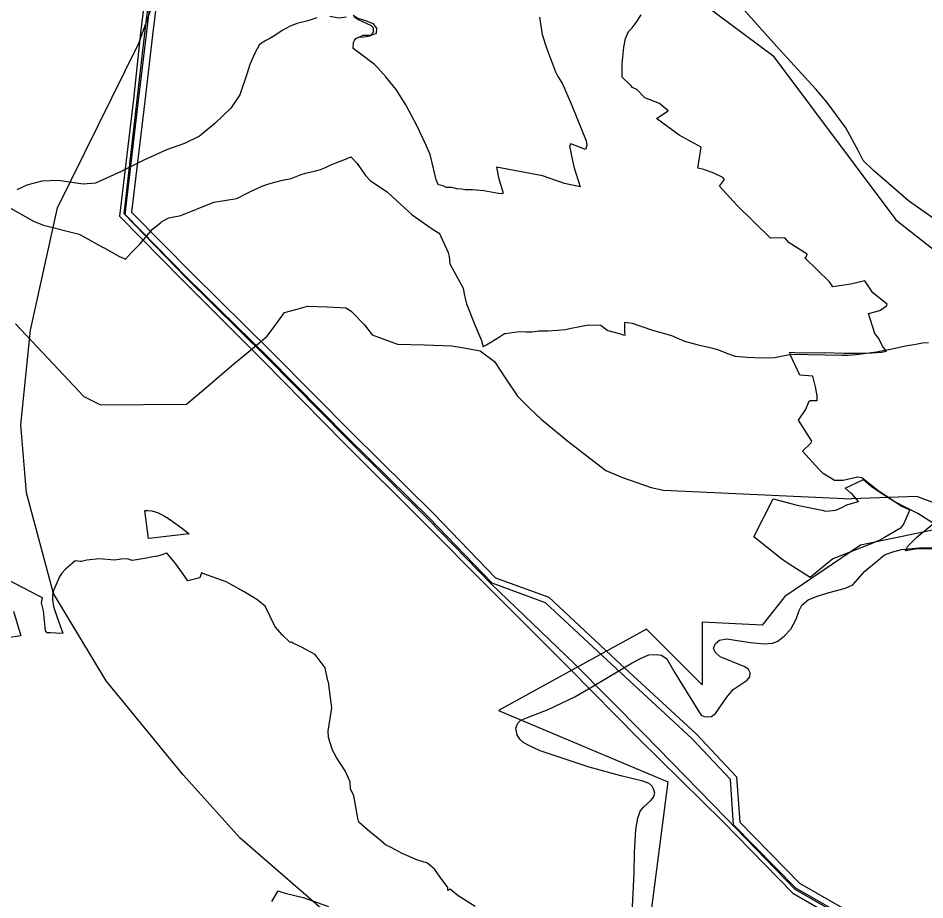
# Model space of a CAD drawing. Extents: x -789162 to -606354, y -1062736 to -945481.
# Drawn here: x -688950 to -686774, y -983958 to -981843 of the extents above; entities that cross this region are included whole.
import ezdxf

# ---------------------------------------------------------------- set-up
doc = ezdxf.new("R2010")
doc.units = 0
for name, color, linetype in [('_Hranice řešeného území', 7, 'Continuous'), ('_SIRSI VZTAHY_CYKLOTRASY MISTNI S', 7, 'Continuous'), ('_SIRSI VZTAHY_ELEKTRICKE VEDENI VN 110 kV S', 7, 'Continuous'), ('_SIRSI VZTAHY_OP vodnich zdroju II stupne', 7, 'Continuous'), ('_SIRSI VZTAHY_PRIRODNIHO PARKU', 7, 'Continuous'), ('_SIRSI VZTAHY_SILNICE III TRIDY_STAV', 7, 'Continuous'), ('_SIRSI VZTAHY_USES_NRBK_S', 7, 'Continuous'), ('_SIRSI VZTAHY_ZELEZNICE NAVRH', 7, 'Continuous')]:
    doc.layers.add(name, color=color, linetype=linetype)

msp = doc.modelspace()

# ---------------------------------------------------------------- linework, layer by layer
at = {"layer": '_Hranice řešeného území'}
for points in [[(-688968.3, -982298.3), (-688912.9, -982329.6), (-688888.9, -982338.9), (-688803.1, -982360.9), (-688745.9, -982392.7), (-688745.2, -982393.1), (-688708.5, -982413.3), (-688692.2, -982420.6), (-688677.6, -982405.2), (-688657.8, -982384.6), (-688627.2, -982348.5), (-688608.5, -982333.8), (-688604.6, -982330.7), (-688587.9, -982321.9), (-688559.1, -982316.4), (-688480, -982283.8), (-688449.8, -982279.3), (-688425.2, -982275.6), (-688403.6, -982264.3), (-688386.1, -982255.2), (-688374.7, -982250.1), (-688362.5, -982245.2), (-688357.7, -982243.5), (-688348, -982240.1), (-688333.6, -982235.9), (-688315.6, -982231.4), (-688295, -982227), (-688270.7, -982217.7), (-688260.6, -982214.8), (-688253.8, -982212.8), (-688235.7, -982209), (-688224.5, -982206.1), (-688212.3, -982200.7), (-688207.3, -982198.4), (-688200.9, -982195.7), (-688185.2, -982189), (-688164.5, -982180.6), (-688151.7, -982175.5), (-688136.2, -982191.1), (-688116.2, -982220.2), (-688104.3, -982233.1), (-688064.6, -982259.4), (-688030.5, -982290.5), (-688004, -982314.4), (-687958.5, -982346.2), (-687940.9, -982358), (-687939.1, -982357.3), (-687917.5, -982405), (-687915.1, -982414.2), (-687913.6, -982432.1), (-687909.3, -982440.7), (-687882.2, -982490.8), (-687878.7, -982508.6), (-687873.5, -982528.2), (-687853.6, -982578.6), (-687837.6, -982616.2), (-687833.8, -982630.8), (-687832.1, -982629.8), (-687826.1, -982626.1), (-687794.6, -982606.9), (-687783, -982599.2), (-687780.3, -982598.8), (-687747.5, -982594.7), (-687730.5, -982595.4), (-687717, -982594.8), (-687699.9, -982592.7), (-687678.4, -982592.5), (-687655.2, -982591), (-687637, -982589.5), (-687618.7, -982585.9), (-687610, -982584.2), (-687594.1, -982580.9), (-687579.6, -982578.6), (-687551.8, -982578.8), (-687536.4, -982591.3), (-687534.4, -982592.2), (-687504, -982600.3), (-687497.5, -982602.1), (-687492.8, -982603.3), (-687493.7, -982593.3), (-687493.8, -982572.2), (-687476, -982574.7), (-687427.8, -982591.5), (-687382.1, -982603.6), (-687350.8, -982617.2), (-687318.1, -982626.5), (-687282.7, -982634.6), (-687269.5, -982638.5), (-687247.7, -982647.2), (-687229.4, -982653.3), (-687200, -982655.6), (-687165, -982657.5), (-687134.9, -982656.7), (-687094.9, -982649.1), (-687013.3, -982650.1), (-686973.2, -982651.2), (-686962.7, -982651.4), (-686958.2, -982651.2), (-686939.1, -982649.7), (-686889.8, -982643.1), (-686874.2, -982640.2), (-686852.3, -982636.1), (-686820.4, -982628.9), (-686795.9, -982624.7), (-686779.9, -982621.9), (-686765.1, -982620.6)], [(-687853.4, -983973.6), (-687894.1, -983948), (-687913.4, -983932.6), (-687918.5, -983935.4), (-687919, -983928), (-687937, -983903.9), (-687950, -983885.5), (-687967.4, -983870.1), (-687993.4, -983861.7), (-688027.9, -983847), (-688054.3, -983832.1), (-688068.3, -983825.7), (-688086.4, -983810.2), (-688105.9, -983795), (-688132.4, -983771.9), (-688134.3, -983761.8), (-688144.2, -983708.6), (-688147.4, -983701.5), (-688152.5, -983692.3), (-688152.8, -983674.5), (-688156.7, -983666), (-688164.8, -983648.2), (-688185.8, -983616.1), (-688195.6, -983598.7), (-688204.9, -983568.6), (-688205.7, -983553), (-688197.3, -983497.4), (-688204.8, -983436), (-688206.3, -983432.6), (-688212.8, -983401.6), (-688237.2, -983369), (-688269.5, -983351.6), (-688289.5, -983341.8), (-688293.5, -983339.9), (-688297.4, -983340.7), (-688315.6, -983323.1), (-688332.8, -983303.2), (-688357.1, -983253.5), (-688376.8, -983237.4), (-688407.5, -983219.2), (-688441.7, -983199.9), (-688450.5, -983195.1), (-688506.2, -983174.6), (-688509.5, -983173.2), (-688513.7, -983185), (-688542.5, -983192.2), (-688555.3, -983174.2), (-688572.5, -983151), (-688574.6, -983148.2), (-688591.2, -983127.5), (-688594.1, -983126), (-688607.2, -983131.3), (-688615.7, -983133.2), (-688630.2, -983135.5), (-688641.5, -983138.4), (-688670.6, -983143), (-688676.2, -983143.9), (-688687, -983139.5), (-688702.2, -983140.9), (-688717.5, -983142.8), (-688755.2, -983139.5), (-688785.3, -983142.9), (-688797.8, -983146.1), (-688800, -983146.6), (-688813.2, -983144.6), (-688819.3, -983150), (-688836, -983164.6), (-688845, -983174.1), (-688849.7, -983181.2), (-688865.1, -983216.1), (-688867.4, -983227.1), (-688867, -983238.1), (-688864.9, -983254.1), (-688858.3, -983273.2), (-688855.9, -983280.3), (-688842.5, -983318.2), (-688846.8, -983318.8), (-688872.3, -983317.7), (-688875.8, -983317.5), (-688879.8, -983317.3), (-688884.2, -983312.5), (-688888.7, -983264.2), (-688893.4, -983245.5), (-688891.7, -983233.1), (-688900.6, -983228.9), (-688937.5, -983209.5), (-688976.5, -983189.5)], [(-688960.7, -983265.2), (-688943, -983324.2), (-688975.5, -983329.2)], [(-688340.7, -983962), (-688326, -983936.3), (-688319.3, -983938.5), (-688308.6, -983941.9), (-688266.2, -983952.3), (-688205.1, -983974.1)]]:
    msp.add_lwpolyline(points, dxfattribs=at)
at = {"layer": '_SIRSI VZTAHY_CYKLOTRASY MISTNI S'}
msp.add_lwpolyline([(-687654.8, -981371.2), (-687432.5, -981713.4), (-687138.4, -981932.4), (-686843.2, -982326.8), (-686542.3, -982562.9), (-686470.5, -982781.9), (-686532, -983024.9), (-686928.7, -983107), (-687110, -983230.2), (-687164.7, -983298.7), (-687308.3, -983291.8), (-687308.3, -983442.4), (-687441.7, -983308.9), (-687797.3, -983504), (-687390.4, -983675.1), (-687438.3, -984046.3), (-687380.1, -984306.4), (-687455.4, -984501.5), (-687388, -985239.8)], dxfattribs=at)
at = {"layer": '_SIRSI VZTAHY_ELEKTRICKE VEDENI VN 110 kV S'}
for points in [[(-688624.8, -981623.9), (-688656.3, -981877.7), (-688673.3, -982037.2), (-688706.8, -982318), (-688554.3, -982472.1), (-688361.6, -982664.6), (-688168.7, -982860.6), (-687975.3, -983053.7), (-687823.4, -983206.5), (-687627.4, -983402.4), (-687460.5, -983571.3), (-687258.7, -983770.3), (-687091.1, -983941.6), (-686887.3, -984059.4), (-686645.6, -984196.8), (-686414.9, -984328.2), (-686157.4, -984475.2), (-686072.8, -984632.8), (-685940.8, -984880.8), (-685817.8, -985111.9), (-685732, -985274.3), (-685735.2, -985528.5), (-685738, -985802), (-685741.7, -986069)], [(-688624.8, -981623.9), (-688656.3, -981877.7), (-688673.3, -982037.2), (-688706.8, -982318), (-688554.3, -982472.1), (-688361.6, -982664.6), (-688168.7, -982860.6), (-687975.3, -983053.7), (-687823.4, -983206.5), (-687627.4, -983402.4), (-687460.5, -983571.3), (-687258.7, -983770.3), (-687091.1, -983941.6), (-686887.3, -984059.4), (-686645.6, -984196.8), (-686414.9, -984328.2), (-686157.4, -984475.2), (-686072.8, -984632.8), (-685940.8, -984880.8), (-685817.8, -985111.9), (-685732, -985274.3), (-685735.2, -985528.5), (-685738, -985802), (-685741.7, -986069)], [(-685726.6, -986064.2), (-685724.4, -985801.6), (-685722.4, -985529.7), (-685718.5, -985269.8), (-685805.1, -985105.7), (-685927.5, -984876.2), (-686062.4, -984628.2), (-686149.1, -984467.4), (-686409, -984319.3), (-686639.2, -984188.3), (-686881.3, -984050.7), (-687085, -983933), (-687250.4, -983762.3), (-687448.2, -983559.9), (-687615.5, -983390.6), (-687814.6, -983199.4), (-687966.1, -983044.6), (-688160.6, -982852.1), (-688353.1, -982656.4), (-688547.5, -982465.2), (-688695.7, -982312.4), (-688663.9, -982038.5), (-688645.4, -981878.5), (-688614.4, -981625.3)], [(-685726.6, -986064.2), (-685724.4, -985801.6), (-685722.4, -985529.7), (-685718.5, -985269.8), (-685805.1, -985105.7), (-685927.5, -984876.2), (-686062.4, -984628.2), (-686149.1, -984467.4), (-686409, -984319.3), (-686639.2, -984188.3), (-686881.3, -984050.7), (-687085, -983933), (-687250.4, -983762.3), (-687448.2, -983559.9), (-687615.5, -983390.6), (-687814.6, -983199.4), (-687966.1, -983044.6), (-688160.6, -982852.1), (-688353.1, -982656.4), (-688547.5, -982465.2), (-688695.7, -982312.4), (-688663.9, -982038.5), (-688645.4, -981878.5), (-688614.4, -981625.3)], [(-686881, -984046), (-687083.6, -983930.3), (-687232.8, -983778), (-687240.7, -983669.6), (-687333, -983570.5), (-687525.2, -983393.6), (-687684.3, -983245), (-687812.3, -983198), (-687963.5, -983041.6), (-688158.6, -982849.4), (-688350.7, -982655.1), (-688543.8, -982465.5), (-688693.2, -982313.5), (-688660.7, -982039.8), (-688642, -981882.1), (-688611.4, -981625.9)], [(-686881, -984046), (-687083.6, -983930.3), (-687232.8, -983778), (-687240.7, -983669.6), (-687333, -983570.5), (-687525.2, -983393.6), (-687684.3, -983245), (-687812.3, -983198), (-687963.5, -983041.6), (-688158.6, -982849.4), (-688350.7, -982655.1), (-688543.8, -982465.5), (-688693.2, -982313.5), (-688660.7, -982039.8), (-688642, -981882.1), (-688611.4, -981625.9)], [(-686881, -984046), (-687083.6, -983930.3), (-687232.8, -983778), (-687240.7, -983669.6), (-687333, -983570.5), (-687525.2, -983393.6), (-687684.3, -983245), (-687812.3, -983198), (-687963.5, -983041.6), (-688158.6, -982849.4), (-688350.7, -982655.1), (-688543.8, -982465.5), (-688693.2, -982313.5), (-688660.7, -982039.8), (-688642, -981882.1), (-688611.4, -981625.9)], [(-688596.5, -981627.8), (-688627.1, -981883.8), (-688645.8, -982041.6), (-688677.5, -982308.1), (-688533.2, -982454.8), (-688340.1, -982644.4), (-688148, -982838.7), (-687952.8, -983031), (-687803.9, -983185.1), (-687676.3, -983231.9), (-687515, -983382.6), (-687322.4, -983559.9), (-687226.2, -983663.2), (-687218.2, -983771.4), (-687074.4, -983918.3), (-686873.6, -984032.9)], [(-688596.5, -981627.8), (-688627.1, -981883.8), (-688645.8, -982041.6), (-688677.5, -982308.1), (-688533.2, -982454.8), (-688340.1, -982644.4), (-688148, -982838.7), (-687952.8, -983031), (-687803.9, -983185.1), (-687676.3, -983231.9), (-687515, -983382.6), (-687322.4, -983559.9), (-687226.2, -983663.2), (-687218.2, -983771.4), (-687074.4, -983918.3), (-686873.6, -984032.9)], [(-688596.5, -981627.8), (-688627.1, -981883.8), (-688645.8, -982041.6), (-688677.5, -982308.1), (-688533.2, -982454.8), (-688340.1, -982644.4), (-688148, -982838.7), (-687952.8, -983031), (-687803.9, -983185.1), (-687676.3, -983231.9), (-687515, -983382.6), (-687322.4, -983559.9), (-687226.2, -983663.2), (-687218.2, -983771.4), (-687074.4, -983918.3), (-686873.6, -984032.9)]]:
    msp.add_lwpolyline(points, dxfattribs=at)
at = {"layer": '_SIRSI VZTAHY_OP vodnich zdroju II stupne'}
for points in [[(-687138.2, -982996.1), (-687080.3, -983010.9), (-687020.1, -983023.4), (-687011.3, -983025.7), (-686987.2, -983023.2), (-686970.2, -983015.1), (-686960.9, -983010.4), (-686936.6, -983003.3), (-686933.4, -983001.9), (-686947.6, -982985.6), (-686951.7, -982982), (-686965.1, -982970.3), (-686921.3, -982949.7), (-686902, -982966.2), (-686884.9, -982977.5), (-686834.1, -983010.6), (-686829.8, -983013.3), (-686809.7, -983022), (-686825.5, -983056.5), (-686832.3, -983066.4), (-686870.6, -983088.9), (-686881.7, -983095.3), (-686906.5, -983105.4), (-686994.5, -983139.6), (-687049.5, -983184.7), (-687099.7, -983152.3), (-687117, -983140.4), (-687184.4, -983087.2)], [(-688539.7, -983080.2), (-688628.8, -983090.3), (-688637.2, -983091.1), (-688646, -983023.7), (-688638.5, -983024.2), (-688629.1, -983025), (-688620.7, -983027), (-688613.7, -983029.8), (-688606.1, -983033.4), (-688598.4, -983037.7), (-688589.2, -983043.1), (-688577.5, -983050.7), (-688558.1, -983065.3)]]:
    msp.add_lwpolyline(points, close=True, dxfattribs=at)
at = {"layer": '_SIRSI VZTAHY_PRIRODNIHO PARKU'}
for points in [[(-688233, -981842), (-688255, -981848.8), (-688281, -981855.6), (-688299, -981862.8), (-688316, -981872.2), (-688334, -981884.6), (-688346, -981891.8), (-688355, -981896.6), (-688370.4, -981905.8), (-688381.4, -981926.4), (-688393.4, -981953.8), (-688400.4, -981974.9), (-688417.5, -982026.4), (-688439.6, -982058.8), (-688477.7, -982095.6), (-688514.8, -982125.4), (-688550.9, -982143.7), (-688594, -982158.6), (-688648.1, -982183.1), (-688702.3, -982210.6), (-688764.5, -982238.5), (-688793.5, -982241), (-688853.7, -982232.2), (-688892.8, -982233.9), (-688928.9, -982242.9), (-688952.9, -982254.1)], [(-688163, -981840.5), (-688180, -981843), (-688202, -981838.6)], [(-687699, -981840.6), (-687692, -981881.5), (-687682, -981914.2), (-687660, -981971.7), (-687654.5, -981982.5), (-687644.5, -981998.5), (-687622.4, -982048.3), (-687586.4, -982136.9), (-687585.4, -982148.3), (-687588.4, -982157.6), (-687623.5, -982144), (-687626.5, -982149.5), (-687616.5, -982199.7), (-687601.4, -982247.1), (-687638.6, -982238.9), (-687691.7, -982221.1), (-687802, -982200.2), (-687796.9, -982225.2), (-687785.9, -982262.8), (-687788.9, -982264.1), (-687796.9, -982263.1), (-687832.1, -982257.1), (-687859.1, -982254.2), (-687867.3, -982254.7), (-687877.1, -982254.3), (-687885.5, -982252.9), (-687896.8, -982252.2), (-687908.8, -982248.6), (-687923, -982248.9), (-687929.9, -982244.9), (-687940.3, -982242.3), (-687942.1, -982241.3), (-687946.4, -982230.5), (-687952.4, -982206.8), (-687961.4, -982170), (-687973.4, -982142.2), (-687992.4, -982102.1), (-688019.5, -982050.2), (-688042.5, -982014.1), (-688067.6, -981983.1), (-688086.6, -981961.8), (-688094.6, -981954.1), (-688133.8, -981923.8), (-688146, -981915.4), (-688145, -981901.2), (-688143, -981896.3), (-688139, -981890.3), (-688132, -981887.9), (-688121, -981887.8), (-688105, -981885.1), (-688097, -981876), (-688097, -981866.2), (-688102, -981861.3), (-688133, -981846.9), (-688144, -981839.6)], [(-686749.5, -983115.9), (-686796.6, -983116.6), (-686820.7, -983120.3), (-686814.7, -983109.6), (-686792.6, -983087.3), (-686753.5, -983055.4), (-686790.6, -983031), (-686817.6, -983017.2), (-686845.7, -983002.8), (-686886.8, -982976.2), (-686924.9, -982945.4), (-686935.9, -982943.9), (-686970, -982952.1), (-686991.1, -982951.6), (-687018.1, -982935.3), (-687028.1, -982925), (-687067.2, -982881.8), (-687047.2, -982862.5), (-687045.2, -982857.9), (-687077.2, -982807.5), (-687060.2, -982782.6), (-687051.2, -982761.2), (-687048.2, -982759.8), (-687032.1, -982759.8), (-687032.1, -982748.6), (-687036.1, -982726.8), (-687043.1, -982701.8), (-687074.2, -982698.9), (-687097.2, -982649.9), (-687098.2, -982644.3), (-687074.2, -982645.8), (-687015.1, -982644.4), (-686967.9, -982646.4), (-686935.9, -982646.5), (-686900.8, -982645.6), (-686877.7, -982643.7), (-686865.7, -982641.7), (-686875.7, -982629.6), (-686884.7, -982610.8), (-686893.8, -982598.9), (-686908.8, -982550.8), (-686881.7, -982544), (-686865.6, -982532.9), (-686864.6, -982528.8), (-686898.7, -982501.3), (-686917.8, -982472.5), (-686951.9, -982480.6), (-686994.9, -982487.1), (-687003, -982475.4), (-687062.1, -982417.9), (-687059.1, -982415.8), (-687056.1, -982409.2), (-687099.2, -982381.4), (-687110.2, -982369.6), (-687144.3, -982370.4), (-687225.5, -982291.4), (-687266.6, -982245.9), (-687254.6, -982230), (-687258.6, -982225), (-687280.6, -982214.6), (-687304.7, -982205.6), (-687318.8, -982202.6), (-687310.7, -982151.9), (-687363.8, -982123.1), (-687417.9, -982083.4), (-687389.9, -982065.1), (-687410.9, -982047.6), (-687446, -982033.9), (-687465, -982014.1), (-687475.1, -982008.8), (-687479.1, -982004.1), (-687500, -981984.3), (-687500, -981952.1), (-687496, -981912.2), (-687492, -981891.6), (-687485, -981874.7), (-687476, -981865.6), (-687464, -981849.8), (-687455, -981834.7)]]:
    msp.add_lwpolyline(points, dxfattribs=at)
at = {"layer": '_SIRSI VZTAHY_SILNICE III TRIDY_STAV'}
for points in [[(-686724.3, -982343.3), (-686813.1, -982281), (-686897.3, -982208), (-686921.9, -982184.1), (-686934.3, -982160.5), (-686963.6, -982105.6), (-687008.4, -982044.7), (-687035.8, -982012.6), (-687129.9, -981910.1), (-687225.1, -981803.1)], [(-688146, -981835.4), (-688135, -981843), (-688116.2, -981848.5), (-688098.4, -981855.4), (-688089.6, -981866.4), (-688090.8, -981879.6), (-688102.5, -981884.3), (-688122.8, -981884), (-688136.5, -981890.7)], [(-687475.5, -983974.8), (-687471.8, -983892.9), (-687470.7, -983844.3), (-687467.5, -983789), (-687462.4, -983761.7), (-687457, -983744.9), (-687447.9, -983734.9), (-687431.7, -983719.8), (-687425, -983711.9), (-687422.1, -983702), (-687424.7, -983691.4), (-687428.1, -983684.9), (-687435.5, -983679.1), (-687450.8, -983673.6), (-687503.1, -983660.1), (-687579.6, -983639.5), (-687637.1, -983620.7), (-687696.8, -983600.2), (-687727.4, -983586.2), (-687738.8, -983579.5), (-687746, -983572.2), (-687752.2, -983562.1), (-687755.3, -983546.2), (-687750.9, -983533.7), (-687743.7, -983526.8), (-687723.7, -983518.5), (-687677.5, -983501.1), (-687613.5, -983471.1), (-687567.6, -983444), (-687508.1, -983408.3), (-687476.5, -983389.1), (-687456.2, -983378.9), (-687436.5, -983370), (-687418.8, -983369), (-687405.5, -983371), (-687393.2, -983380.1), (-687373.8, -983413.7), (-687318.2, -983503.4), (-687310.7, -983514.7), (-687303.7, -983518.2), (-687294.5, -983519.1), (-687285.7, -983518.1), (-687276.6, -983510.5), (-687249.2, -983471.6), (-687233.9, -983453.3), (-687200.1, -983430.8), (-687194.3, -983423.2), (-687192.9, -983413.4), (-687196.9, -983405.6), (-687206.3, -983399.1), (-687265.5, -983374.9), (-687277, -983364.1), (-687280.8, -983353.8), (-687276.7, -983342.7), (-687267, -983335), (-687250.2, -983332.1), (-687192.5, -983340.4), (-687159.9, -983344), (-687139.8, -983341.9), (-687126.9, -983337.4), (-687110.8, -983324.2), (-687095.3, -983308.7), (-687082.9, -983284.7), (-687075.7, -983264), (-687068.8, -983251.2), (-687054, -983238.4), (-687032.4, -983229.1), (-687003.3, -983220.2), (-686964.6, -983209.8), (-686947.1, -983201.9), (-686917.9, -983169.1), (-686886, -983142.8), (-686870.6, -983130.4), (-686851, -983122.9), (-686830.3, -983117.6), (-686787.9, -983113.7), (-686705.6, -983111.7)]]:
    msp.add_lwpolyline(points, dxfattribs=at)
at = {"layer": '_SIRSI VZTAHY_USES_NRBK_S'}
for points in [[(-688956.4, -982576), (-688865.9, -982671.6), (-688792.4, -982750.4), (-688752.1, -982770.6), (-688648.9, -982769.7), (-688545.6, -982768.7), (-688488.8, -982720.4), (-688431.9, -982672.1), (-688392.1, -982638.9), (-688352.3, -982605.7), (-688331.5, -982577.3), (-688310.6, -982548.9), (-688283.2, -982541.3), (-688255.7, -982533.7), (-688209.3, -982535.6), (-688162.8, -982537.5), (-688149.6, -982546.1), (-688118.3, -982578.3), (-688100.3, -982602), (-688070, -982613.3), (-688039.7, -982624.7), (-687974.3, -982626.6), (-687908.9, -982628.5), (-687875.1, -982634.7), (-687841.2, -982641), (-687806.6, -982666.4), (-687779.1, -982708.1), (-687751.6, -982749.8), (-687723.2, -982777.2), (-687694.8, -982804.7), (-687630.4, -982857.8), (-687584.9, -982892.8), (-687539.4, -982927.9), (-687499.6, -982944.9), (-687430.4, -982968.6), (-687401.1, -982975.3), (-687175.6, -982985.7), (-686950.1, -982996.1)], [(-685820.8, -983583.3), (-685984, -983542.7), (-686042.4, -983597.1), (-686253.9, -983574.7), (-686381.1, -983601.5), (-686499, -983500.5), (-686512.2, -983402.3), (-686461.4, -983353.4), (-686456.8, -983281.7), (-686603.7, -983140.8), (-686701.4, -983024.7), (-686793.1, -982989.9), (-686950.1, -982996.1)]]:
    msp.add_lwpolyline(points, dxfattribs=at)
at = {"layer": '_SIRSI VZTAHY_ZELEZNICE NAVRH'}
for points in [[(-688738.3, -983432.2), (-688864.7, -983223.2), (-688929.7, -982981.4), (-688943.7, -982818.7), (-688920.4, -982590.9), (-688855.4, -982297.9), (-688660.2, -981902.7), (-688595.2, -981721.3)], [(-686795.8, -991462.7), (-686725.1, -990794.1), (-686770.6, -989950.2), (-686813.7, -988842.7), (-686780.8, -988439.8), (-686796, -987844.3), (-686704.8, -987423.6), (-686618.7, -987223.4), (-686441.4, -986992.8), (-686276.8, -986729.2), (-686099.6, -986105.8), (-686097, -985900.5), (-686150.2, -985761.2), (-686352.8, -985497.6), (-686628.8, -985211.2), (-686940.3, -984826), (-687246.7, -984615.7), (-687846.9, -984314.1), (-688181.2, -984015.1), (-688416.7, -983809.8), (-688553.5, -983657.8), (-688738.3, -983432.2)]]:
    msp.add_lwpolyline(points, dxfattribs=at)

doc.saveas('drawing.dxf')
